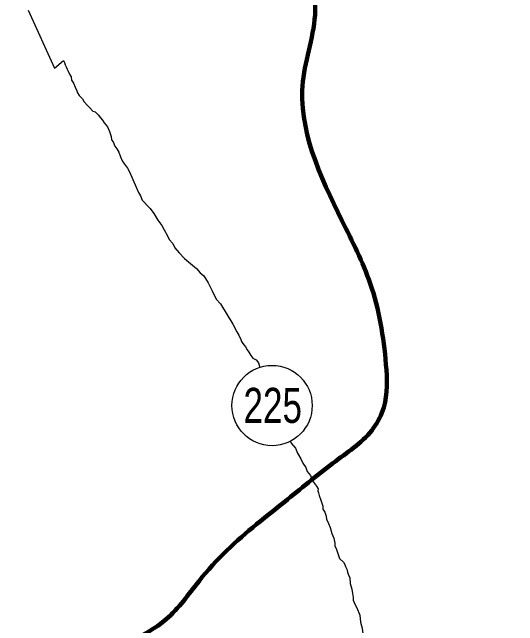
# Model space of a CAD drawing. Extents: x 553962 to 842807, y 8883888 to 9032388.
# Drawn here: x 630387 to 635444, y 8941455 to 8947589 of the extents above; entities that cross this region are included whole.
import ezdxf
from ezdxf.enums import TextEntityAlignment as Align

# ---------------------------------------------------------------- set-up
doc = ezdxf.new("R2010")
doc.units = 0
doc.header["$LTSCALE"] = 200
for name, color, linetype, lineweight in [('12', 7, 'Continuous', 25), ('48', 7, 'Continuous', 25), ('9', 7, 'Continuous', 90)]:
    doc.layers.add(name, color=color, linetype=linetype, lineweight=lineweight)

msp = doc.modelspace()

# ---------------------------------------------------------------- linework, layer by layer
at = {"layer": '12'}
for points in [[(630547.6, 8947610.3), (630810.8, 8947030.3)], [(630810.8, 8947030.3), (630898.9, 8947107.3), (630908.8, 8947087.2), (630916.1, 8947062.1), (630926, 8947042), (630938.3, 8947019.4), (630948.1, 8946999.3), (630960.4, 8946969.2), (630977.7, 8946941.6), (630980, 8946909), (630999.7, 8946878.8), (631017, 8946838.7), (631034.2, 8946803.5), (631041.5, 8946783.4), (631056.3, 8946755.8), (631091.1, 8946723), (631108.4, 8946692.8), (631140.6, 8946657.6), (631160.5, 8946637.4), (631192.7, 8946599.7), (631215.2, 8946594.5), (631247.5, 8946564.2), (631269.7, 8946534.1), (631289.6, 8946511.4), (631306.9, 8946483.7), (631339.1, 8946443.5), (631358.7, 8946395.8), (631378.4, 8946345.6), (631380.6, 8946313), (631395.5, 8946292.9), (631412.6, 8946250.2), (631432.4, 8946222.5), (631452.2, 8946189.9), (631469.4, 8946144.7), (631486.6, 8946102), (631508.8, 8946069.3), (631541, 8946029.1), (631560.8, 8945993.9), (631627.1, 8945838.2)], [(631627.1, 8945838.2), (631649.2, 8945785.5), (631669, 8945752.8), (631686.2, 8945710.1), (631706, 8945690), (631740.8, 8945654.7), (631765.6, 8945627), (631805.2, 8945576.7), (631822.5, 8945544), (631842.2, 8945511.3), (631884.3, 8945456), (631906.5, 8945413.3), (631938.6, 8945360.5), (631958.3, 8945317.8), (631995.5, 8945275), (632015.2, 8945234.8), (632057.3, 8945181.9), (632111.9, 8945126.5), (632171.6, 8945076), (632231.2, 8945028.1), (632268.4, 8944982.8), (632303.2, 8944952.5), (632347.7, 8944882.1), (632387.1, 8944801.7), (632426.5, 8944718.8), (632471.1, 8944673.5), (632594.6, 8944469.9)], [(632594.6, 8944469.9), (632634.1, 8944392), (632653.8, 8944359.3), (632673.5, 8944316.7), (632680.8, 8944296.6), (632695.7, 8944276.4), (632720.5, 8944243.7), (632737.7, 8944213.6), (632755.1, 8944190.9), (632774.8, 8944158.2), (632794.6, 8944130.6), (632827, 8944112.8), (632849.3, 8944082.7), (632856.6, 8944060.1), (632865.4, 8944040)], [(633172.2, 8943297.1), (633178.3, 8943281.8), (633220.5, 8943229), (633240.1, 8943178.8), (633274.7, 8943123.5), (633294.4, 8943080.8), (633324.1, 8943038.1), (633338.8, 8942997.9), (633371, 8942957.6), (633390.6, 8942904.9), (633430.2, 8942849.6), (633447.5, 8942824.4), (633444.8, 8942804.4), (633452.2, 8942784.3), (633457, 8942756.8), (633474.1, 8942711.6), (633483.9, 8942681.5), (633493.7, 8942651.4), (633493.5, 8942621.3), (633513.2, 8942588.7), (633527.9, 8942551), (633532.7, 8942520.9), (633549.9, 8942478.3), (633567.1, 8942435.6), (633584.1, 8942375.4), (633603.8, 8942330.2), (633613.4, 8942280.1), (633613.2, 8942252.5), (633630.5, 8942217.4), (633659.8, 8942127.1)], [(633659.8, 8942127.1), (633702, 8942089.2), (633714.3, 8942066.6), (633721.7, 8942046.5), (633734, 8942021.4), (633741.3, 8941991.3), (633748.6, 8941971.2), (633763.3, 8941933.6), (633767.9, 8941876), (633785, 8941820.8), (633792.2, 8941778.2), (633799.4, 8941738.1), (633799.2, 8941710.5), (633818.8, 8941665.3), (633833.6, 8941635.2), (633863.1, 8941559.9)], [(633863.1, 8941559.9), (633872.5, 8941489.7), (633879.8, 8941454.6), (633887.1, 8941432.1), (633891.8, 8941399.5), (633899, 8941354.4), (633906.1, 8941299.2), (633913.4, 8941271.7), (633928.1, 8941229), (633935.3, 8941188.9), (633952.5, 8941146.2), (633957.1, 8941106.1), (633976.8, 8941065.9), (633991.6, 8941028.3), (633998.8, 8940988.2), (634013.5, 8940950.6), (634030.5, 8940885.3), (634055, 8940822.6)]]:
    msp.add_lwpolyline(points, dxfattribs=at)
at = {"layer": '48'}
msp.add_circle((632986.6, 8943656.4), 401.3, dxfattribs=at)
at = {"layer": '9'}
msp.add_spline([(630387.4, 8939797.8), (630434.2, 8940142.1), (630686.5, 8940523.6), (631192.1, 8941084.2), (631927.5, 8941519.8), (632256.1, 8941901.8), (632534.2, 8942207.6), (633141.9, 8942718.3), (633623.2, 8943101.4), (634002.9, 8943433.2), (634103.5, 8943636.5), (634126.4, 8944067), (633968.9, 8944876), (633685.2, 8945506.9), (633295.3, 8946896.6), (633418.3, 8947606.3), (633184.9, 8948338.8), (632825.2, 8948918.6), (632848.4, 8949298.5), (633991.4, 8949661), (634446.8, 8950119.9), (634848.2, 8951084.8), (634971.3, 8951794.5), (634968.7, 8952224.9), (635094.3, 8952504.3), (635191.9, 8953213.8), (635441.4, 8954051.1), (635362.8, 8954430.2), (634875.3, 8955110.3)], degree=3, dxfattribs=at)

# ---------------------------------------------------------------- texts
at = {"layer": '48', "width": 0.75}
msp.add_text('225', height=350, dxfattribs=at).set_placement((632993.2, 8943483.1), align=Align.CENTER)

doc.saveas('drawing.dxf')
